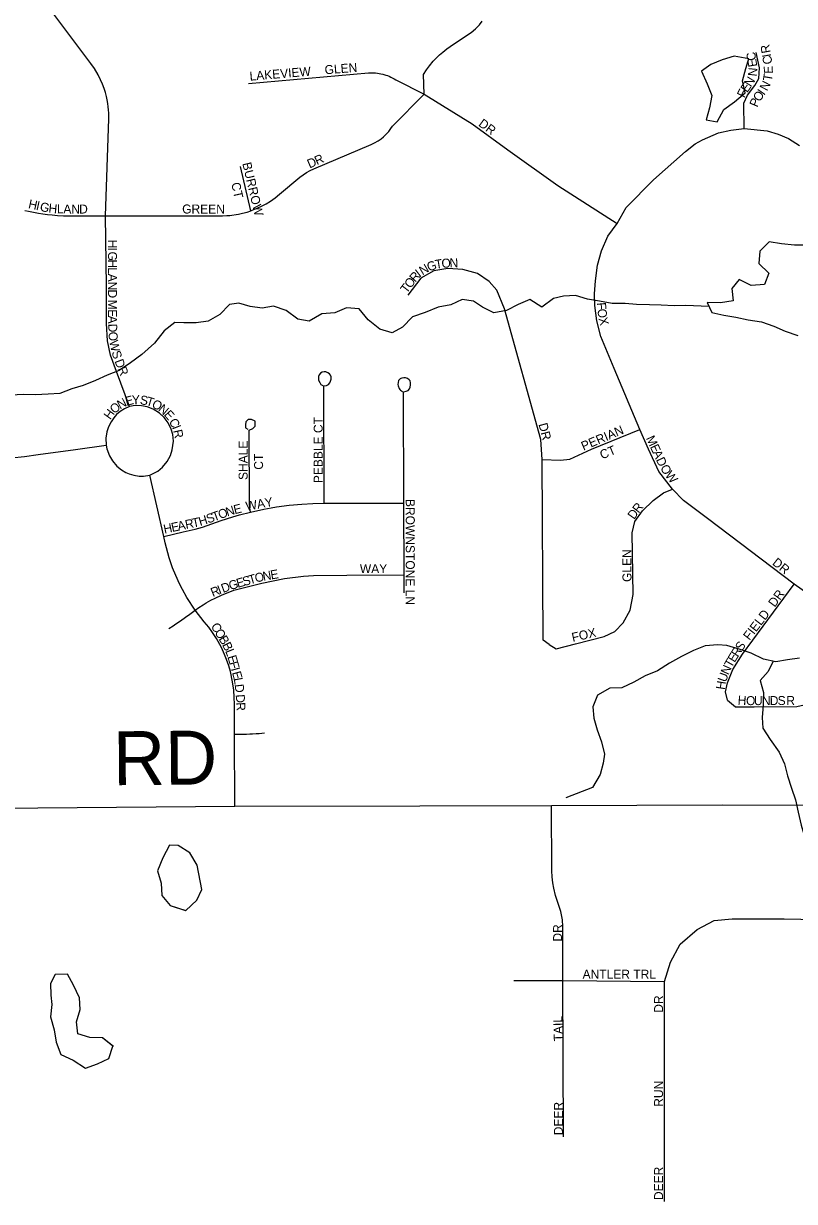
# Model space of a CAD drawing. Extents: x 1985906 to 2277390, y 930619 to 1324581.
# Drawn here: x 2146330 to 2150625, y 1124713 to 1131270 of the extents above; entities that cross this region are included whole.
import ezdxf

# ---------------------------------------------------------------- set-up
doc = ezdxf.new("R2010")
doc.units = 0
for name, color, linetype in [('GM_X_Minor_Lake', 7, 'Continuous'), ('GM_X_Minor_River', 7, 'Continuous'), ('GM_X_Township_Road', 7, 'Continuous'), ('GM_X_Township_Road_Text', 7, 'Continuous'), ('GM_X_Township_Subdivision', 7, 'Continuous'), ('GM_X_Township_Subdivision_Text', 7, 'Continuous')]:
    doc.layers.add(name, color=color, linetype=linetype)

msp = doc.modelspace()

# ---------------------------------------------------------------- linework, layer by layer
at = {"layer": 'GM_X_Minor_Lake'}
for points in [[(2150370.1, 1131073.1), (2150288.7, 1131088.8), (2150222.8, 1131067.9), (2150159.1, 1131041.1), (2150107.4, 1131004.4), (2150138.3, 1130934.7), (2150165.2, 1130868.9), (2150152, 1130800.6), (2150132.7, 1130734.2)], [(2150370.4, 1131073), (2150288.7, 1131088.8), (2150222.8, 1131067.9), (2150159.1, 1131041.1), (2150107.4, 1131004.4), (2150138.3, 1130934.7), (2150165.2, 1130868.9), (2150152, 1130800.6), (2150132.7, 1130734.2)], [(2150132.7, 1130734.2), (2150195, 1130723), (2150232.2, 1130791.6), (2150289.8, 1130834.4), (2150349.3, 1130883.2), (2150334.4, 1130951.1), (2150353.6, 1131019.5), (2150371, 1131075.8)], [(2150132.7, 1130734.2), (2150195, 1130723), (2150232.2, 1130791.6), (2150289.8, 1130834.4), (2150349.3, 1130883.2), (2150334.4, 1130951.1), (2150353.6, 1131019.5), (2150370.1, 1131073.1)], [(2150694.2, 1130036.1), (2150624.1, 1130035.2), (2150551.8, 1130044.3), (2150483.6, 1130055.4), (2150432.2, 1130002.7), (2150427, 1129934.5), (2150481.7, 1129881.1), (2150458.5, 1129816.7), (2150384.4, 1129811.8), (2150315.9, 1129845), (2150276.4, 1129794.4), (2150283.3, 1129726.4), (2150213.3, 1129715.5), (2150139.2, 1129716.5), (2150163.9, 1129660.7), (2150232.2, 1129645.6), (2150298.4, 1129634.4), (2150366.7, 1129621.2), (2150441, 1129610.1), (2150509.4, 1129584.9), (2150573.8, 1129557.7), (2150644.2, 1129532.6)], [(2147191.4, 1126694.3), (2147143.3, 1126695.7), (2147106.1, 1126625.1), (2147076.9, 1126552.6), (2147095.8, 1126484.7), (2147100.6, 1126416.7), (2147147.3, 1126361.2), (2147234.3, 1126332.5)], [(2147191.4, 1126694.3), (2147143.3, 1126695.7), (2147106.1, 1126625.1), (2147076.9, 1126552.6), (2147095.8, 1126484.7), (2147100.6, 1126416.7), (2147147.3, 1126361.2), (2147232.3, 1126333.1)], [(2147234.3, 1126332.5), (2147295.2, 1126389.1), (2147322.5, 1126449.5), (2147296.8, 1126585.4), (2147256, 1126653), (2147191.4, 1126694.3)], [(2147231.9, 1126330.2), (2147295.2, 1126389.1), (2147322.5, 1126449.5), (2147296.8, 1126585.4), (2147256, 1126653), (2147191.4, 1126694.3)], [(2146827.6, 1125578), (2146769.8, 1125623.1), (2146699.6, 1125626.3), (2146633.3, 1125645.5), (2146624.4, 1125713.5), (2146645.6, 1125781.9), (2146640.8, 1125845.9), (2146607.9, 1125917.6), (2146575.1, 1125977.3), (2146507, 1125976.5), (2146479.6, 1125926), (2146482.4, 1125862), (2146487, 1125809.9), (2146479.9, 1125739.7), (2146500.8, 1125667.8)], [(2146830.4, 1125575.8), (2146769.8, 1125623.1), (2146699.6, 1125626.3), (2146633.3, 1125645.5), (2146624.4, 1125713.5), (2146645.6, 1125781.9), (2146640.8, 1125845.9), (2146607.9, 1125917.6), (2146575.1, 1125977.3), (2146507, 1125976.5), (2146479.6, 1125926), (2146482.4, 1125862), (2146487, 1125809.9), (2146479.9, 1125739.7), (2146500.8, 1125667.8)], [(2146500.8, 1125667.8), (2146511.6, 1125599.9), (2146538.5, 1125530.1), (2146607, 1125498.9), (2146675.6, 1125455.7), (2146741.5, 1125478.5), (2146805.2, 1125509.4), (2146827.6, 1125578)], [(2146500.8, 1125667.8), (2146511.6, 1125599.9), (2146538.5, 1125530.1), (2146607, 1125498.9), (2146675.6, 1125455.7), (2146741.5, 1125478.5), (2146805.2, 1125509.4), (2146827.2, 1125576.6)]]:
    msp.add_lwpolyline(points, dxfattribs=at)
at = {"layer": 'GM_X_Minor_River'}
for points in [[(2150147.2, 1129694.8), (2150019.9, 1129700.8), (2149953.8, 1129698.3), (2149881.7, 1129701.8), (2149817.6, 1129703.4), (2149745.5, 1129704.9), (2149681.4, 1129710.5), (2149609.3, 1129712), (2149539.1, 1129723.6), (2149470.9, 1129735.1), (2149404.7, 1129756.7), (2149338.6, 1129752.3), (2149282.6, 1129739.9), (2149216.9, 1129691.4), (2149150.5, 1129733), (2149084.6, 1129706.5), (2149020.8, 1129672), (2148950.7, 1129659.5), (2148886.5, 1129691.1), (2148836.2, 1129724.9), (2148774, 1129734.5), (2148710.1, 1129704), (2148640.1, 1129691.5), (2148568.2, 1129661), (2148496.3, 1129636.4), (2148440.6, 1129580), (2148382.8, 1129547.5), (2148314.5, 1129569.1), (2148250.1, 1129620.8), (2148199.6, 1129682.5), (2148129.5, 1129688.1), (2148063.6, 1129659.6), (2147991.5, 1129653.1), (2147921.7, 1129612.6), (2147857.6, 1129624.1), (2147793.2, 1129671.8), (2147722.9, 1129697.4), (2147658.9, 1129684.9), (2147592.8, 1129694.5), (2147528.6, 1129714.1), (2147476.5, 1129705.7), (2147422.8, 1129649.3), (2147359, 1129612.8), (2147291, 1129604.3), (2147222.9, 1129603.8), (2147172.8, 1129605.5), (2147113, 1129559), (2147059.4, 1129490.5), (2146989.8, 1129428), (2146926, 1129381.4), (2146862.2, 1129338.9), (2146796.3, 1129312.5), (2146730.4, 1129282), (2146662.5, 1129255.5), (2146598.5, 1129237), (2146532.6, 1129210.5), (2146466.6, 1129206.1), (2146396.5, 1129203.6), (2146330.4, 1129205.1), (2146258.3, 1129200.7)], [(2150653.7, 1127737.6), (2150585.7, 1127727.1), (2150521.7, 1127716.6), (2150451.5, 1127732.2), (2150383.2, 1127765.8), (2150317, 1127787.4), (2150248.7, 1127807), (2150198.7, 1127810.6), (2150126.6, 1127806.1), (2150062.7, 1127779.7), (2149994.8, 1127747.2), (2149929, 1127708.6), (2149861.2, 1127666.1), (2149793.3, 1127639.6), (2149729.4, 1127603.1), (2149663.6, 1127572.6), (2149595.5, 1127570.2), (2149527.6, 1127531.6), (2149502.1, 1127465.3), (2149506.5, 1127403.3), (2149524.9, 1127337.3), (2149549.4, 1127271.3), (2149565.9, 1127203.3), (2149558.2, 1127153.2), (2149542.6, 1127089), (2149499, 1127016.6), (2149351.2, 1126959.4)], [(2150505.8, 1127720.2), (2150478, 1127662.3), (2150434.3, 1127611.9), (2150452.7, 1127545.9), (2150451.2, 1127475.8), (2150445.7, 1127407.6), (2150448.1, 1127347.5), (2150488.5, 1127283.7), (2150539.1, 1127213.9), (2150569.5, 1127148), (2150586, 1127082), (2150608.5, 1127014), (2150631, 1126948), (2150645.4, 1126880), (2150661.9, 1126808), (2150682.4, 1126738), (2150702.9, 1126672), (2150719.3, 1126610.1), (2150729.8, 1126542), (2150732.2, 1126473.9), (2150738.7, 1126403.8), (2150729.1, 1126335.6)]]:
    msp.add_lwpolyline(points, dxfattribs=at)
at = {"layer": 'GM_X_Township_Road'}
msp.add_lwpolyline([(2143773.6, 1126881.7), (2147506.6, 1126914), (2148537.2, 1126915.5), (2149271.6, 1126916.3), (2150221.9, 1126920.6), (2150866.4, 1126918.9), (2151412.9, 1126925.4), (2153530.9, 1126892.6)], dxfattribs=at)
at = {"layer": 'GM_X_Township_Subdivision'}
for points in [[(2146919.9, 1129138.3), (2146848.7, 1129332.2), (2146815.3, 1129424.6), (2146797.3, 1129504.4), (2146792.4, 1129600.7), (2146793, 1129807.8), (2146785.9, 1130198.6), (2146805.5, 1130738.8), (2146805.5, 1130751.8), (2146805, 1130770.9), (2146803.7, 1130789.6), (2146802.1, 1130806.1), (2146799.5, 1130824.8), (2146796.1, 1130844.3), (2146791.8, 1130863.6), (2146786.1, 1130885.6), (2146778.7, 1130909), (2146769.9, 1130932.7), (2146759.4, 1130957.3), (2146746.2, 1130983.6), (2146725.7, 1131018.6), (2146705.1, 1131048.1), (2146487.8, 1131336.6)], [(2146337.9, 1130229.9), (2146358.4, 1130225.1), (2146384.9, 1130219.5), (2146414.1, 1130214.1), (2146437.9, 1130210.4), (2146464, 1130206.9), (2146488.7, 1130204.2), (2146519.9, 1130201.6), (2146553.4, 1130199.9), (2146587.1, 1130199.2), (2146785.9, 1130198.6), (2147437.8, 1130200), (2147462.8, 1130200.9), (2147479.1, 1130202.1), (2147491.1, 1130203.4), (2147514.8, 1130206.7), (2147527.5, 1130209), (2147550, 1130213.8), (2147575.1, 1130220.6), (2147595.8, 1130227.4), (2147603.6, 1130230), (2147632.1, 1130241.3), (2147656.2, 1130252.6), (2147681.7, 1130266.3), (2147705.2, 1130280.7), (2147731.7, 1130299.2), (2147756.8, 1130319.1), (2147869.5, 1130413.7), (2147887.2, 1130427.3), (2147907, 1130440.3), (2147927.2, 1130451.3), (2147947.5, 1130460.5), (2148266.2, 1130595.7), (2148285.6, 1130604.8), (2148305, 1130616.1), (2148323, 1130628.8), (2148335.5, 1130639.2), (2148351.6, 1130654.9), (2148364.5, 1130669.6), (2148375.8, 1130684.7), (2148384.7, 1130698.7), (2148562, 1130876.6), (2148557.4, 1130986), (2148575, 1131012.7), (2148591.8, 1131035.1), (2148612.3, 1131059.4), (2148627.5, 1131075.5), (2148647.8, 1131094.9), (2148665.1, 1131109.9), (2148688.6, 1131128.2), (2148707.6, 1131141.4), (2148798, 1131202.4), (2148824.1, 1131219.6), (2148848, 1131239.6), (2148870, 1131263), (2148885.1, 1131282.9)], [(2150344.1, 1130686.2), (2150341.8, 1130826.4), (2150362.8, 1130870.7), (2150404.8, 1130924.4), (2150425.9, 1130964.2), (2150430.5, 1131022.5), (2150411.8, 1131109)], [(2147583.5, 1130936.8), (2148251.2, 1130995.1), (2148261.3, 1130995.7), (2148272, 1130995.8), (2148282.1, 1130995.5), (2148291.6, 1130994.9), (2148302.3, 1130993.7), (2148311.9, 1130992.3), (2148321.2, 1130990.5), (2148332, 1130988), (2148348.4, 1130983.2), (2148357, 1130980.2), (2148367, 1130976.2), (2148376.2, 1130972.1), (2148384.1, 1130968.2), (2148394, 1130962.8), (2148403.6, 1130957.1), (2148562, 1130876.6), (2148828.6, 1130710.8), (2149028.1, 1130565.9), (2149307.3, 1130368.5), (2149637, 1130156.5)], [(2151017.4, 1127870.1), (2150622.9, 1128149.5), (2150140.6, 1128513.9), (2150006.4, 1128615.3), (2149946.1, 1128678.3), (2149869.4, 1128776.9), (2149811.9, 1128900.2), (2149762.6, 1129009.8), (2149620.1, 1129349.5), (2149546.1, 1129527.6), (2149524.2, 1129615.3), (2149513.3, 1129700.2), (2149510.5, 1129766), (2149516, 1129837.2), (2149526.9, 1129924.9), (2149548.9, 1130004.4), (2149584.5, 1130086.6), (2149637, 1130156.5), (2149687.8, 1130244.8), (2149839.6, 1130399), (2150017.1, 1130557.8), (2150070.8, 1130599.8), (2150112.9, 1130623.2), (2150201.6, 1130660.5), (2150269.4, 1130676.9), (2150344.1, 1130686.2), (2150472.6, 1130672.2), (2150533.3, 1130653.5), (2150591.7, 1130630.2), (2150652.4, 1130590.5)], [(2147595.8, 1130227.4), (2147538.7, 1130474.8)], [(2149257.8, 1127812.3), (2149225.5, 1127837.2), (2149220.1, 1128842.7), (2149211.9, 1128955), (2149009.1, 1129681.1), (2148966, 1129784.7), (2148924.2, 1129833.5), (2148859.2, 1129877.6), (2148778, 1129900.8), (2148694.4, 1129905.5), (2148615.5, 1129893.8), (2148543.5, 1129852), (2148471.5, 1129756.9)], [(2148005.4, 1128599.3), (2148003.8, 1129252.2), (2148017.5, 1129255.5), (2148028.4, 1129260), (2148036.9, 1129269.2), (2148040.8, 1129279), (2148042.9, 1129290.9), (2148043.2, 1129302.4), (2148039.6, 1129312.8), (2148034, 1129319.6), (2148024.8, 1129326.1), (2148013.6, 1129330.5), (2148004.4, 1129330.5), (2147993.7, 1129328.4), (2147984.8, 1129324.3), (2147976, 1129314.8), (2147973, 1129305.1), (2147972.4, 1129293.2), (2147973.3, 1129284.9), (2147979.8, 1129271), (2147987.1, 1129260.8), (2147996.9, 1129254)], [(2148450, 1128100.3), (2148449.7, 1128200.4), (2148448.8, 1128600.4), (2148447.2, 1129219.5), (2148460.9, 1129222.8), (2148471.8, 1129227.3), (2148480.4, 1129236.5), (2148484.2, 1129246.3), (2148486.3, 1129258.1), (2148486.6, 1129269.7), (2148483, 1129280), (2148477.4, 1129286.8), (2148468.2, 1129293.3), (2148457, 1129297.8), (2148447.8, 1129297.8), (2148437.1, 1129295.7), (2148432.7, 1129293.6), (2148428.3, 1129291.6), (2148419.4, 1129282.1), (2148416.4, 1129272.3), (2148415.8, 1129260.5), (2148416.7, 1129252.2), (2148423.2, 1129238.3), (2148426.9, 1129233.2), (2148430.5, 1129228.1), (2148440.3, 1129221.2)], [(2147033.4, 1128755.6), (2147077.4, 1128778.2), (2147104.8, 1128800.8), (2147130.5, 1128831.7), (2147148.3, 1128864.4), (2147158.8, 1128895.9), (2147164.5, 1128944.9), (2147160.8, 1128981.6), (2147152.6, 1129011.3), (2147135.1, 1129047.7), (2147113.7, 1129076.6), (2147088.1, 1129100.6), (2147052.3, 1129123), (2147019.6, 1129135.6), (2146987.6, 1129142), (2146951.8, 1129142.9), (2146919.9, 1129138.3), (2146891.7, 1129125.4), (2146867.7, 1129109.7), (2146848.2, 1129092.8), (2146832.5, 1129075.2), (2146817.3, 1129053.5), (2146803.3, 1129025.3), (2146794.2, 1128996.8), (2146789.1, 1128961.6), (2146790.7, 1128923.2), (2146794.8, 1128901.8), (2146808.7, 1128863.5), (2146825, 1128835.7), (2146850.4, 1128806.1), (2146875.1, 1128785.9), (2146899.7, 1128771.4), (2146919, 1128763.1), (2146944.8, 1128755.4), (2146975, 1128751), (2146998.8, 1128750.8), (2147033.4, 1128755.6)], [(2147594.2, 1128550.6), (2147590.2, 1128573.3), (2147588.7, 1128596.3), (2147587.7, 1129005.5), (2147607.5, 1129014.6), (2147621.2, 1129029.1), (2147620.4, 1129056.4), (2147600.3, 1129066), (2147581, 1129065.2), (2147569, 1129052.4), (2147565.8, 1129036.3), (2147567.4, 1129019.4), (2147578.6, 1129012.2)], [(2149220.1, 1128842.7), (2149321.5, 1128840), (2149373.5, 1128845.4), (2149494.1, 1128900.2), (2149762.6, 1129009.8)], [(2146263.5, 1128853.1), (2146335.3, 1128860.3), (2146412, 1128870.9), (2146619.7, 1128899.5), (2146790.7, 1128923.2)], [(2147506.6, 1126914), (2147505.9, 1127314.6), (2147505.4, 1127420.3), (2147505.3, 1127449.2), (2147505.2, 1127479.7), (2147504.2, 1127520), (2147501.2, 1127559.6), (2147494.7, 1127605.8), (2147482.2, 1127663), (2147473.2, 1127694), (2147461.2, 1127729.2), (2147449.6, 1127758.4), (2147432.4, 1127795.9), (2147404.8, 1127846.3), (2147382.9, 1127880.3), (2147362, 1127909.3), (2147337.1, 1127940.1), (2147286.6, 1128004.4), (2147240.5, 1128074.2), (2147214.6, 1128119.8), (2147198.4, 1128151.7), (2147177.8, 1128196.8), (2147160.4, 1128240.2), (2147141.4, 1128295.9), (2147119.4, 1128379.9), (2147111.4, 1128414.9), (2147033.4, 1128755.6)], [(2149257.8, 1127812.3), (2149297.7, 1127789.9), (2149404.8, 1127817.3), (2149564.2, 1127857.2), (2149623.9, 1127884.6), (2149671.3, 1127934.4), (2149708.6, 1128004.1), (2149726.1, 1128091.3), (2149721.1, 1128435), (2149736, 1128497.2), (2149778.4, 1128557), (2149838.2, 1128614.3), (2149895.4, 1128656.6), (2149946.1, 1128678.3)], [(2147111.4, 1128414.9), (2147219.5, 1128439.6), (2147285.9, 1128455.1), (2147327, 1128466.8), (2147431.4, 1128503.8), (2147496.3, 1128524.4), (2147533.4, 1128535), (2147594.2, 1128550.6), (2147667.9, 1128566.5), (2147708.6, 1128573.9), (2147739.7, 1128578.9), (2147809.7, 1128588.1), (2147881.2, 1128594.7), (2147940.7, 1128597.9), (2148005.4, 1128599.3), (2148448.8, 1128600.4)], [(2147138.9, 1127903), (2147163.5, 1127917.7), (2147178.8, 1127927.5), (2147204.4, 1127945.1), (2147232, 1127965), (2147256.1, 1127982.4), (2147286.6, 1128004.4), (2147307, 1128018.7), (2147330.9, 1128034.3), (2147347.8, 1128044.6), (2147373.5, 1128059.1), (2147397, 1128071.3), (2147433.5, 1128088.4), (2147502.3, 1128114.9), (2147658.1, 1128154.8), (2147783.9, 1128180.9), (2147889.4, 1128194.1), (2147944.4, 1128197.7), (2148130.7, 1128199.6), (2148449.7, 1128200.4)], [(2150250.9, 1127504.2), (2150240.1, 1127549.5), (2150250.9, 1127599.2), (2150281.2, 1127674.8), (2150335.2, 1127759.1), (2150622.9, 1128149.5)], [(2150250.9, 1127504.2), (2150296.3, 1127465.3), (2150399.9, 1127465.3), (2150637.5, 1127467.5), (2150695.8, 1127480.5), (2150736.9, 1127506.4), (2150777.9, 1127549.5), (2151017.4, 1127870.1)], [(2147505.9, 1127314.6), (2147571.7, 1127314.9), (2147590.2, 1127315.2), (2147606, 1127315.8), (2147625.7, 1127316.9), (2147643.3, 1127318.3), (2147672.4, 1127321.5)], [(2149337.7, 1125073.2), (2149334.9, 1125942), (2149333.9, 1126243.7), (2149331.8, 1126281.3), (2149323.5, 1126327.2), (2149309.1, 1126371.9), (2149293.8, 1126416.5), (2149283.8, 1126456.7), (2149278.6, 1126487), (2149275.1, 1126519.5), (2149273.7, 1126553.8), (2149271.6, 1126916.3)], [(2149900.8, 1124712.9), (2149900.8, 1125937.8), (2149933.9, 1126045.4), (2149987.6, 1126144.7), (2150082.8, 1126227.4), (2150178, 1126277.1), (2150277.3, 1126285.3), (2150567, 1126285.3), (2150848.4, 1126281.2)], [(2149061.8, 1125942), (2149334.9, 1125942), (2149900.8, 1125937.8)]]:
    msp.add_lwpolyline(points, dxfattribs=at)

# ---------------------------------------------------------------- texts
at = {"layer": 'GM_X_Township_Road_Text'}
msp.add_text('RD', height=300, rotation=0.49366, dxfattribs=at).set_placement((2146829.9, 1127029.7))
at = {"layer": 'GM_X_Township_Subdivision_Text'}
for s, rotation, p in [('C', 99.84454, (2150412.5, 1131067.3)), ('R', 100.28769, (2150492, 1131108.7)), ('GLEN', 4.63848, (2148009.3, 1130986.7)), ('E', 99.38052, (2150418.3, 1131032.1)), ('I', 99.89425, (2150495.9, 1131086.7)), ('C', 98.50138, (2150501.9, 1131046.2)), ('LAKEVIEW', 4.69921, (2147591.3, 1130951.5)), ('N', 58.07543, (2150383, 1130913.2)), ('N', 84.12347, (2150414.3, 1130973.9)), ('T', 80.43092, (2150497.7, 1130946)), ('E', 90.59843, (2150504.4, 1130990.4)), ('F', 63.03171, (2150346, 1130852.1)), ('E', 54.78634, (2150361, 1130881.9)), ('I', 54.93, (2150455.7, 1130866.7)), ('N', 62.5737, (2150472.1, 1130890.9)), ('P', 67.24983, (2150417.7, 1130800.6)), ('O', 54.4242, (2150429.8, 1130830.5)), ('DR', 323.74111, (2148860.4, 1130703.3)), ('D', 23.37654, (2147923.3, 1130462.6)), ('R', 24.61389, (2147964.8, 1130480.5)), ('BURROW', 283.34909, (2147548.4, 1130491.1)), ('CT', 282.52367, (2147486.5, 1130379.9)), ('H', 347.30522, (2146353.5, 1130242.9)), ('I', 347.31002, (2146396.4, 1130233.2)), ('G', 347.30522, (2146417.8, 1130228.4)), ('H', 354.39458, (2146467.4, 1130217.6)), ('L', 358.93949, (2146515.5, 1130213.1)), ('A', 359.86874, (2146551.6, 1130212.4)), ('N', 359.99285, (2146595.8, 1130212.3)), ('D', 359.99285, (2146639.7, 1130212.3)), ('GREEN', 0.00001, (2147213.7, 1130212.3)), ('H', 270, (2146800.7, 1130066.5)), ('G', 270.01537, (2146800.7, 1130000.5)), ('I', 270.00313, (2146800.7, 1130022.5)), ('H', 270, (2146800.7, 1129956.5)), ('N', 30.61515, (2148552.3, 1129867.1)), ('G', 20.64047, (2148588.1, 1129888.6)), ('T', 9.46681, (2148626.8, 1129903.4)), ('O', 4.70375, (2148660.4, 1129909.1)), ('N', 0.65578, (2148703.3, 1129912.6)), ('L', 269.99561, (2146800.7, 1129912.5)), ('A', 270.01537, (2146800.7, 1129877.3)), ('R', 49.3829, (2148512.4, 1129826.4)), ('I', 37.71782, (2148536.2, 1129854.6)), ('N', 270, (2146800.7, 1129833.3)), ('T', 52.41974, (2148464.5, 1129764.2)), ('O', 52.42464, (2148486, 1129792.1)), ('D', 269.99284, (2146800.7, 1129789.3)), ('M', 270.01822, (2146800.7, 1129732.1)), ('E', 270, (2146800.7, 1129679.3)), ('F', 275.1425, (2149524.2, 1129715.3)), ('O', 275.16459, (2149527.4, 1129680.2)), ('A', 270.43204, (2146800.7, 1129643.7)), ('D', 272.21293, (2146801.1, 1129598)), ('X', 283.87598, (2149532.7, 1129628.2)), ('O', 273.89659, (2146802.9, 1129552.4)), ('W', 282.0472, (2146807, 1129500.8)), ('S', 286.64555, (2146820, 1129440.7)), ('D', 290.96534, (2146836.1, 1129390.7)), ('R', 293.07248, (2146852.6, 1129347.7)), ('Y', 2.31769, (2146934.6, 1129149.6)), ('O', 40.37369, (2146836.1, 1129094.7)), ('N', 27.23943, (2146867.1, 1129121.5)), ('E', 15.60015, (2146903.8, 1129140.6)), ('S', 350.61404, (2146975.9, 1129151.6)), ('T', 343.29291, (2147009, 1129146.2)), ('O', 331.04942, (2147040.1, 1129137.2)), ('N', 320.4799, (2147076.6, 1129117.3)), ('H', 54.23617, (2146812.6, 1129061.3)), ('E', 311.8877, (2147109.1, 1129090.6)), ('C', 298.22676, (2147137.6, 1129055.7)), ('PEBBLE CT', 90, (2147996.3, 1128711.3)), ('I', 291.71214, (2147155.7, 1129022.2)), ('R', 282.80535, (2147163.2, 1129003.7)), ('DR', 284.74583, (2149198.4, 1129039.3)), ('PERIAN', 23.05055, (2149449.3, 1128891.4)), ('SHALE', 90, (2147578.3, 1128728.9)), ('M', 294.95198, (2149796.2, 1128961.7)), ('CT', 90, (2147664.3, 1128786.1)), ('CT', 22.38207, (2149552.8, 1128842.9)), ('E', 294.94644, (2149818.5, 1128913.8)), ('A', 294.93239, (2149833.3, 1128881.9)), ('D', 294.9637, (2149851.9, 1128841.9)), ('O', 302.82455, (2149874.1, 1128795.5)), ('W', 308.09528, (2149900.8, 1128754.5)), ('WAY', 10.30891, (2147572.6, 1128557.7)), ('BROWNSTONE LN', 270, (2148459.5, 1128623.3)), ('T', 20.13971, (2147391.4, 1128498.2)), ('O', 20.14517, (2147424.4, 1128510.4)), ('N', 17.65391, (2147465.2, 1128525.3)), ('E', 13.45323, (2147506.2, 1128538.4)), ('D', 54.76979, (2149731.5, 1128505.4)), ('R', 52.05687, (2149756.5, 1128540.8)), ('H', 11.82, (2147115, 1128430.1)), ('E', 11.81073, (2147158, 1128439.2)), ('A', 11.82, (2147192.5, 1128446.4)), ('R', 11.81485, (2147235.5, 1128455.4)), ('T', 11.9489, (2147274.4, 1128463.5)), ('H', 17.41597, (2147313.9, 1128472.1)), ('S', 20.07606, (2147358.3, 1128486.1)), ('GLEN', 90, (2149716.7, 1128161.3)), ('DR', 321.34375, (2150497.5, 1128261.1)), ('N', 9.99405, (2147666.4, 1128167.4)), ('E', 9.43987, (2147709.6, 1128175.1)), ('WAY', 0.00001, (2148203.7, 1128210.3)), ('D', 20.43323, (2147441.4, 1128099.5)), ('G', 18.08938, (2147482.1, 1128114.6)), ('E', 16.058, (2147523.5, 1128128.2)), ('S', 15.85907, (2147557.3, 1128137.9)), ('T', 15.85524, (2147591.2, 1128147.5)), ('O', 13.97263, (2147624.6, 1128157)), ('R', 22.08554, (2147384.5, 1128076.9)), ('I', 20.72998, (2147420.9, 1128091.7)), ('DR', 53.7411, (2150514.9, 1128017.3)), ('FIELD', 52.43357, (2150374.2, 1127832.7)), ('C', 301.39273, (2147371.3, 1127915.5)), ('O', 301.37984, (2147391.9, 1127881.7)), ('FOX', 12.52966, (2149389.6, 1127827.3)), ('B', 301.38928, (2147414.8, 1127844.1)), ('B', 296.85827, (2147434.9, 1127811.2)), ('S', 54.6052, (2150330.5, 1127772.4)), ('L', 291.57309, (2147452.3, 1127777)), ('E', 58.97064, (2150291.6, 1127709.7)), ('R', 57.48223, (2150309.6, 1127739.6)), ('E', 286.8275, (2147464.9, 1127745.3)), ('F', 285.97167, (2147475, 1127711.8)), ('N', 65.81112, (2150256.9, 1127640.4)), ('T', 60.42793, (2150274.4, 1127679.4)), ('I', 285.76521, (2147484.7, 1127678)), ('E', 285.60016, (2147490.7, 1127656.9)), ('L', 280.54919, (2147499.9, 1127624.1)), ('U', 70.03743, (2150242.3, 1127599.9)), ('D', 275.93464, (2147506.1, 1127590.6)), ('H', 80.71375, (2150235.8, 1127558.9)), ('D', 273.71813, (2147511.9, 1127534.2)), ('H', 355.99692, (2150307.2, 1127478.7)), ('O', 0.26288, (2150355.1, 1127475.5)), ('U', 0.2186, (2150399.1, 1127475.7)), ('N', 0.19674, (2150443.1, 1127475.9)), ('D', 0.20701, (2150487.1, 1127476)), ('S', 0.19126, (2150531.1, 1127476.2)), ('R', 0.19431, (2150579.5, 1127476.3)), ('R', 272.67203, (2147514.7, 1127490.5)), ('DR', 90, (2149330.1, 1126159.3)), ('ANTLER TRL', 0.00001, (2149444.5, 1125952.9)), ('DR', 90, (2149892.7, 1125763.3)), ('TAIL', 91.3632, (2149334.5, 1125604.7)), ('RUN', 90, (2149892.7, 1125239.7)), ('DEER', 90, (2149334.5, 1125081.3)), ('DEER', 90, (2149892.7, 1124720.5))]:
    msp.add_text(s, height=50, rotation=rotation, dxfattribs=at).set_placement(p)

doc.saveas('drawing.dxf')
